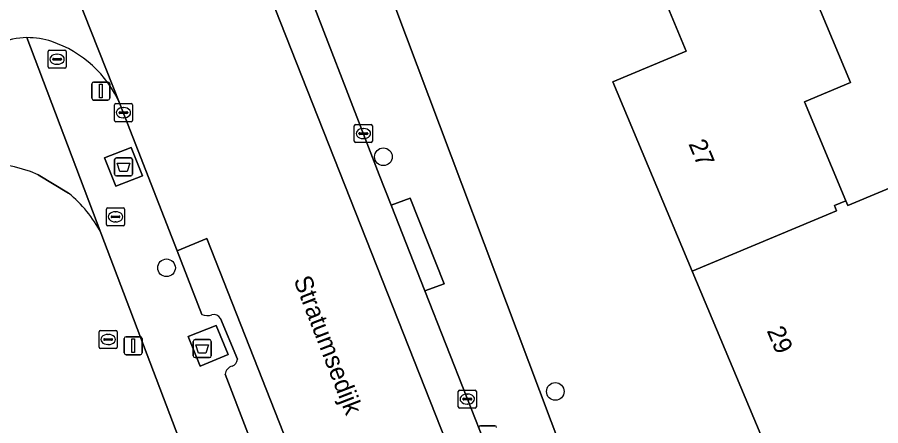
# Model space of a CAD drawing. Extents: x 161087 to 161926, y 382572 to 383873.
# Drawn here: x 161741.12 to 161788.94, y 382687.49 to 382710.1 of the extents above; entities that cross this region are included whole.
import ezdxf

# ---------------------------------------------------------------- set-up
doc = ezdxf.new("R2010")
doc.units = 0
for name, color, linetype in [('IMGEO_Afval_apart_plaats', 7, 'Continuous'), ('IMGEO_Afvalbak', 7, 'Continuous'), ('IMGEO_Boom', 7, 'Continuous'), ('IMGEO_Erf', 7, 'Continuous'), ('IMGEO_Kolk', 7, 'Continuous'), ('IMGEO_Lichtmast', 7, 'Continuous'), ('IMGEO_Openbare_ruimte_label', 7, 'Continuous'), ('IMGEO_Pand', 7, 'Continuous'), ('IMGEO_Pand_nummerreeks', 7, 'Continuous'), ('IMGEO_Parkeervlak_open', 7, 'Continuous'), ('IMGEO_Rijbaan_lokaal_open', 7, 'Continuous'), ('IMGEO_Rioolput', 7, 'Continuous'), ('IMGEO_Voetpad_gesloten', 7, 'Continuous'), ('IMGEO_Voetpad_open', 7, 'Continuous')]:
    doc.layers.add(name, color=color, linetype=linetype)

msp = doc.modelspace()

# ---------------------------------------------------------------- linework, layer by layer
at = {"layer": 'IMGEO_Afval_apart_plaats'}
for p, q in [((161746.609, 382702.317), (161747.399, 382702.317)), ((161747.399, 382702.317), (161746.609, 382702.317)), ((161746.509, 382701.417), (161746.509, 382702.217)), ((161746.509, 382702.217), (161746.509, 382701.417)), ((161747.499, 382702.217), (161747.499, 382701.417)), ((161747.499, 382701.417), (161747.499, 382702.217)), ((161747.399, 382701.317), (161746.609, 382701.317)), ((161746.609, 382701.317), (161747.399, 382701.317)), ((161750.967, 382692.255), (161751.757, 382692.255)), ((161751.757, 382692.255), (161750.967, 382692.255)), ((161750.867, 382691.355), (161750.867, 382692.155)), ((161750.867, 382692.155), (161750.867, 382691.355)), ((161751.857, 382692.155), (161751.857, 382691.355)), ((161751.857, 382691.355), (161751.857, 382692.155)), ((161751.757, 382691.255), (161750.967, 382691.255)), ((161750.967, 382691.255), (161751.757, 382691.255))]:
    msp.add_line(p, q, dxfattribs=at)
for points in [[(161746.652, 382702.031), (161747.356, 382702.031), (161747.207, 382701.561), (161746.801, 382701.561), (161746.652, 382702.031)], [(161751.01, 382691.969), (161751.714, 382691.969), (161751.565, 382691.499), (161751.159, 382691.499), (161751.01, 382691.969)]]:
    msp.add_lwpolyline(points, dxfattribs=at)
for centre, start, end in [((161746.609, 382702.217), 90, 180), ((161746.609, 382702.217), 90, 180), ((161747.399, 382702.217), 0, 90), ((161747.399, 382702.217), 360, 90), ((161746.609, 382701.417), 180, 270), ((161746.609, 382701.417), 180, 270), ((161747.399, 382701.417), 270, 0), ((161747.399, 382701.417), 270, 0), ((161750.967, 382692.155), 90, 180), ((161750.967, 382692.155), 90, 180), ((161751.757, 382692.155), 0, 90), ((161751.757, 382692.155), 360, 90), ((161750.967, 382691.355), 180, 270), ((161750.967, 382691.355), 180, 270), ((161751.757, 382691.355), 270, 0), ((161751.757, 382691.355), 270, 0)]:
    msp.add_arc(centre, 0.1, start, end, dxfattribs=at)
at = {"layer": 'IMGEO_Afvalbak'}
for p, q in [((161766.776, 382687.487), (161767.566, 382687.487)), ((161767.566, 382687.487), (161766.776, 382687.487))]:
    msp.add_line(p, q, dxfattribs=at)
for centre, start, end in [((161766.776, 382687.387), 90, 180), ((161766.776, 382687.387), 90, 180), ((161767.566, 382687.387), 0, 90), ((161767.566, 382687.387), 360, 90)]:
    msp.add_arc(centre, 0.1, start, end, dxfattribs=at)
at = {"layer": 'IMGEO_Boom'}
for centre in [(161761.392, 382702.376), (161749.383, 382696.228), (161770.915, 382689.383)]:
    msp.add_circle(centre, 0.489, dxfattribs=at)
at = {"layer": 'IMGEO_Erf'}
for points in [[(161761.433, 382712.304), (161771.278, 382686.152), (161775.138, 382676.312), (161784.309, 382680.293), (161785.157, 382678.061), (161788.325, 382679.432), (161787.455, 382681.618), (161787.565, 382681.664), (161785.359, 382686.926), (161782.775, 382685.843), (161778.499, 382696.044), (161774.101, 382706.534), (161778.153, 382708.232), (161777.137, 382710.655)], [(161785.598, 382710.452), (161787.258, 382706.492), (161784.706, 382705.422), (161787.005, 382699.938), (161787.112, 382699.682), (161790.689, 382701.182)], [(161743.962, 382700.359), (161742.279, 382701.385)], [(161715.388, 382659.714), (161715.213, 382659.599), (161715.065, 382659.813), (161715.235, 382659.927), (161712.849, 382663.468), (161711.028, 382662.242), (161709.203, 382664.95), (161691.894, 382653.285), (161705.616, 382632.96), (161708.777, 382628.279), (161708.895, 382628.104), (161709.59, 382627.074), (161709.708, 382626.9), (161704.022, 382623.425), (161704.187, 382623.185), (161742.576, 382646.789), (161760.971, 382658.101), (161760.61, 382659.053), (161759.351, 382662.367), (161759.169, 382662.845), (161745.752, 382698.169)]]:
    msp.add_lwpolyline(points, dxfattribs=at)
for centre, radius, start, end in [((161739.14, 382694.004), 8.021, 66.9607, 118.9724), ((161739.409, 382694.811), 7.177, 27.8962, 50.6256)]:
    msp.add_arc(centre, radius, start, end, dxfattribs=at)
at = {"layer": 'IMGEO_Kolk'}
for p, q in [((161746.494, 382704.391), (161746.494, 382705.243)), ((161746.569, 382705.317), (161747.421, 382705.317)), ((161747.495, 382705.243), (161747.495, 382704.391)), ((161746.753, 382704.811), (161746.753, 382704.823)), ((161747.191, 382704.774), (161746.793, 382704.774)), ((161746.796, 382704.86), (161747.194, 382704.86)), ((161746.982, 382705.097), (161747.007, 382705.097)), ((161747.237, 382704.823), (161747.237, 382704.811)), ((161747.421, 382704.317), (161746.569, 382704.317)), ((161747.005, 382704.537), (161746.98, 382704.537)), ((161759.783, 382703.234), (161759.783, 382704.086)), ((161759.858, 382704.16), (161760.71, 382704.16)), ((161760.271, 382703.94), (161760.296, 382703.94)), ((161760.784, 382704.086), (161760.784, 382703.234)), ((161760.042, 382703.654), (161760.042, 382703.666)), ((161760.48, 382703.617), (161760.082, 382703.617)), ((161760.085, 382703.703), (161760.483, 382703.703)), ((161760.294, 382703.38), (161760.269, 382703.38)), ((161760.526, 382703.666), (161760.526, 382703.654)), ((161760.71, 382703.16), (161759.858, 382703.16)), ((161745.722, 382692.763), (161746.574, 382692.763)), ((161745.647, 382691.837), (161745.647, 382692.689)), ((161745.906, 382692.257), (161745.906, 382692.269)), ((161745.949, 382692.306), (161746.347, 382692.306)), ((161746.135, 382692.543), (161746.16, 382692.543)), ((161746.39, 382692.269), (161746.39, 382692.257)), ((161746.648, 382692.689), (161746.648, 382691.837)), ((161746.344, 382692.22), (161745.946, 382692.22)), ((161746.158, 382691.983), (161746.133, 382691.983)), ((161746.574, 382691.763), (161745.722, 382691.763)), ((161765.541, 382688.536), (161765.541, 382689.388)), ((161765.616, 382689.462), (161766.468, 382689.462)), ((161766.542, 382689.388), (161766.542, 382688.536)), ((161765.8, 382688.956), (161765.8, 382688.968)), ((161766.238, 382688.919), (161765.84, 382688.919)), ((161765.843, 382689.005), (161766.241, 382689.005)), ((161766.029, 382689.242), (161766.054, 382689.242)), ((161766.284, 382688.968), (161766.284, 382688.956)), ((161766.468, 382688.462), (161765.616, 382688.462)), ((161766.052, 382688.682), (161766.027, 382688.682))]:
    msp.add_line(p, q, dxfattribs=at)
for points in [[(161746.494, 382704.391), (161746.494, 382705.243)], [(161746.569, 382705.317), (161747.421, 382705.317)], [(161747.495, 382705.243), (161747.495, 382704.391)], [(161747.421, 382704.317), (161746.569, 382704.317)], [(161759.783, 382703.234), (161759.783, 382704.086)], [(161759.858, 382704.16), (161760.71, 382704.16)], [(161760.784, 382704.086), (161760.784, 382703.234)], [(161760.71, 382703.16), (161759.858, 382703.16)], [(161745.722, 382692.763), (161746.574, 382692.763)], [(161745.647, 382691.837), (161745.647, 382692.689)], [(161746.648, 382692.689), (161746.648, 382691.837)], [(161746.574, 382691.763), (161745.722, 382691.763)], [(161765.541, 382688.536), (161765.541, 382689.388)], [(161765.616, 382689.462), (161766.468, 382689.462)], [(161766.542, 382689.388), (161766.542, 382688.536)], [(161766.468, 382688.462), (161765.616, 382688.462)]]:
    msp.add_lwpolyline(points, dxfattribs=at)
for centre, radius, start, end in [((161746.571, 382705.241), 0.0765, 91.552, 178.448), ((161746.571, 382705.241), 0.0765, 91.552, 178.448), ((161747.419, 382705.241), 0.0765, 1.552, 88.448), ((161747.419, 382705.241), 0.0765, 1.552, 88.448), ((161746.793, 382704.82), 0.0403, 85.8775, 175.7526), ((161746.79, 382704.81), 0.0366, 178.938, 274.7102), ((161747.194, 382704.817), 0.043, 264.8664, 352.4533), ((161747.198, 382704.822), 0.0386, 1.7309, 96.639), ((161746.571, 382704.393), 0.0765, 181.552, 268.448), ((161746.571, 382704.393), 0.0765, 181.552, 268.448), ((161747.419, 382704.393), 0.0765, 271.552, 358.448), ((161747.419, 382704.393), 0.0765, 271.552, 358.448), ((161759.86, 382704.084), 0.0765, 91.552, 178.448), ((161759.86, 382704.084), 0.0765, 91.552, 178.448), ((161760.708, 382704.084), 0.0765, 1.552, 88.448), ((161760.708, 382704.084), 0.0765, 1.552, 88.448), ((161760.082, 382703.663), 0.0403, 85.8775, 175.7526), ((161760.079, 382703.653), 0.0366, 178.938, 274.7102), ((161760.483, 382703.66), 0.043, 264.8664, 352.4533), ((161760.487, 382703.665), 0.0386, 1.7309, 96.639), ((161759.86, 382703.236), 0.0765, 181.552, 268.448), ((161759.86, 382703.236), 0.0765, 181.552, 268.448), ((161760.708, 382703.236), 0.0765, 271.552, 358.448), ((161760.708, 382703.236), 0.0765, 271.552, 358.448), ((161745.724, 382692.687), 0.0765, 91.552, 178.448), ((161745.724, 382692.687), 0.0765, 91.552, 178.448), ((161746.572, 382692.687), 0.0765, 1.552, 88.448), ((161746.572, 382692.687), 0.0765, 1.552, 88.448), ((161745.946, 382692.266), 0.0403, 85.8775, 175.7526), ((161745.943, 382692.256), 0.0366, 178.938, 274.7102), ((161746.347, 382692.263), 0.043, 264.8664, 352.4533), ((161746.351, 382692.268), 0.0386, 1.7309, 96.639), ((161745.724, 382691.839), 0.0765, 181.552, 268.448), ((161745.724, 382691.839), 0.0765, 181.552, 268.448), ((161746.572, 382691.839), 0.0765, 271.552, 358.448), ((161746.572, 382691.839), 0.0765, 271.552, 358.448), ((161765.618, 382689.386), 0.0765, 91.552, 178.448), ((161765.618, 382689.386), 0.0765, 91.552, 178.448), ((161766.466, 382689.386), 0.0765, 1.552, 88.448), ((161766.466, 382689.386), 0.0765, 1.552, 88.448), ((161765.84, 382688.965), 0.0403, 85.8775, 175.7526), ((161765.837, 382688.955), 0.0366, 178.938, 274.7102), ((161766.241, 382688.962), 0.043, 264.8664, 352.4533), ((161766.245, 382688.967), 0.0386, 1.7309, 96.639), ((161765.618, 382688.538), 0.0765, 181.552, 268.448), ((161765.618, 382688.538), 0.0765, 181.552, 268.448), ((161766.466, 382688.538), 0.0765, 271.552, 358.448), ((161766.466, 382688.538), 0.0765, 271.552, 358.448)]:
    msp.add_arc(centre, radius, start, end, dxfattribs=at)
for centre, major_axis, ratio, start_param, end_param in [((161746.981, 382704.817), (-0.387, 0.002), 0.722429, 4.712389, 7.853982), ((161747.006, 382704.817), (-0.39, 0.002), 0.717154, 1.570796, 4.712389), ((161760.27, 382703.66), (-0.387, 0.002), 0.722429, 4.712389, 7.853982), ((161760.295, 382703.66), (-0.39, 0.002), 0.717154, 1.570796, 4.712389), ((161746.134, 382692.263), (-0.387, 0.002), 0.722429, 4.712389, 7.853982), ((161746.159, 382692.263), (-0.39, 0.002), 0.717154, 1.570796, 4.712389), ((161766.028, 382688.962), (-0.387, 0.002), 0.722429, 4.712389, 7.853982), ((161766.053, 382688.962), (-0.39, 0.002), 0.717154, 1.570796, 4.712389)]:
    msp.add_ellipse(centre, major_axis=major_axis, ratio=ratio, start_param=start_param, end_param=end_param, dxfattribs=at)
at = {"layer": 'IMGEO_Lichtmast'}
for p, q in [((161745.245, 382705.613), (161745.245, 382706.413)), ((161745.245, 382706.413), (161745.245, 382705.613)), ((161745.345, 382706.513), (161746.135, 382706.513)), ((161746.135, 382706.513), (161745.345, 382706.513)), ((161746.235, 382706.413), (161746.235, 382705.613)), ((161746.235, 382705.613), (161746.235, 382706.413)), ((161746.135, 382705.513), (161745.345, 382705.513)), ((161745.345, 382705.513), (161746.135, 382705.513)), ((161747.039, 382691.516), (161747.039, 382692.316)), ((161747.039, 382692.316), (161747.039, 382691.516)), ((161747.139, 382692.416), (161747.929, 382692.416)), ((161747.929, 382692.416), (161747.139, 382692.416)), ((161748.029, 382692.316), (161748.029, 382691.516)), ((161748.029, 382691.516), (161748.029, 382692.316)), ((161747.929, 382691.416), (161747.139, 382691.416)), ((161747.139, 382691.416), (161747.929, 382691.416))]:
    msp.add_line(p, q, dxfattribs=at)
for points in [[(161745.665, 382706.388), (161745.815, 382706.388), (161745.815, 382705.638), (161745.665, 382705.638), (161745.665, 382706.388)], [(161747.459, 382692.291), (161747.609, 382692.291), (161747.609, 382691.541), (161747.459, 382691.541), (161747.459, 382692.291)]]:
    msp.add_lwpolyline(points, dxfattribs=at)
for centre, start, end in [((161745.345, 382706.413), 90, 180), ((161745.345, 382706.413), 90, 180), ((161746.135, 382706.413), 0, 90), ((161746.135, 382706.413), 360, 90), ((161745.345, 382705.613), 180, 270), ((161745.345, 382705.613), 180, 270), ((161746.135, 382705.613), 270, 0), ((161746.135, 382705.613), 270, 0), ((161747.139, 382692.316), 90, 180), ((161747.139, 382692.316), 90, 180), ((161747.929, 382692.316), 0, 90), ((161747.929, 382692.316), 360, 90), ((161747.139, 382691.516), 180, 270), ((161747.139, 382691.516), 180, 270), ((161747.929, 382691.516), 270, 0), ((161747.929, 382691.516), 270, 0)]:
    msp.add_arc(centre, 0.1, start, end, dxfattribs=at)
at = {"layer": 'IMGEO_Pand'}
for points in [[(161787.005, 382699.938), (161784.706, 382705.422), (161787.258, 382706.492), (161785.598, 382710.452), (161785.528, 382710.619), (161789.523, 382712.339), (161788.237, 382715.327), (161787.603, 382715.06), (161777.137, 382710.655), (161778.153, 382708.232), (161774.101, 382706.534), (161778.499, 382696.044), (161786.485, 382699.392), (161786.368, 382699.671)], [(161787.005, 382699.938), (161786.368, 382699.671), (161786.485, 382699.392), (161778.499, 382696.044), (161782.775, 382685.843), (161785.359, 382686.926), (161787.565, 382681.664), (161799.037, 382686.381), (161802.422, 382687.8), (161800.074, 382693.401), (161794.866, 382691.218), (161790.689, 382701.182), (161787.112, 382699.682)]]:
    msp.add_lwpolyline(points, close=True, dxfattribs=at)
at = {"layer": 'IMGEO_Parkeervlak_open'}
for points in [[(161742.826, 382742.772), (161754.209, 382713.572), (161768.441, 382677.581), (161785.32, 382634.34), (161787.244, 382635.106), (161780.81, 382651.335), (161778.239, 382657.862), (161774.899, 382666.339), (161773.946, 382668.758), (161770.928, 382676.475), (161768.074, 382683.775), (161767.169, 382686.089), (161763.685, 382694.956), (161761.824, 382699.694), (161761.163, 382701.376), (161759.331, 382706.124), (161758.324, 382708.735), (161755.146, 382716.973)], [(161751.621, 382697.849), (161749.972, 382697.162), (161751.34, 382693.644)], [(161772.35, 382640.771), (161773.736, 382640.23), (161774.224, 382639.932), (161763.88, 382666.739), (161751.621, 382697.849)], [(161752.37, 382693.422), (161753.305, 382691.165)], [(161752.623, 382690.345), (161753.892, 382687.082), (161762.703, 382664.502), (161762.855, 382664.109), (161764.649, 382659.466), (161767.914, 382651.017), (161768.786, 382648.771), (161770.102, 382645.383), (161771.593, 382641.544)]]:
    msp.add_lwpolyline(points, dxfattribs=at)
for centre, radius, start, end in [((161751.633, 382694.305), 0.723, 246.0583, 291.0413), ((161751.992, 382693.206), 0.435, 29.7115, 103.1685), ((161752.924, 382691.162), 0.381, 283.79, 0.4813), ((161753.166, 382690.264), 0.549, 105.9989, 171.5023)]:
    msp.add_arc(centre, radius, start, end, dxfattribs=at)
at = {"layer": 'IMGEO_Rijbaan_lokaal_open'}
for points in [[(161739.688, 382723.21), (161746.805, 382705.307), (161749.972, 382697.162), (161751.621, 382697.849), (161763.88, 382666.739), (161774.224, 382639.932)], [(161746.805, 382705.307), (161739.688, 382723.21)], [(161789.785, 382625.062), (161790.242, 382626.794), (161790.211, 382627.501), (161789.724, 382628.692), (161789.273, 382629.791), (161788.28, 382632.38), (161787.244, 382635.106), (161785.32, 382634.34), (161768.441, 382677.581), (161754.209, 382713.572)]]:
    msp.add_lwpolyline(points, dxfattribs=at)
for centre, radius, start, end in [((161741.717, 382704.742), 4.229, 90.8379, 112.8002), ((161741.701, 382704.785), 4.186, 71.4175, 90.6287), ((161740.989, 382702.729), 6.362, 23.9023, 71.2394)]:
    msp.add_arc(centre, radius, start, end, dxfattribs=at)
at = {"layer": 'IMGEO_Rioolput'}
for p, q in [((161742.82, 382707.35), (161742.82, 382708.202)), ((161742.895, 382708.276), (161743.747, 382708.276)), ((161743.308, 382708.056), (161743.333, 382708.056)), ((161743.821, 382708.202), (161743.821, 382707.35)), ((161743.079, 382707.77), (161743.079, 382707.782)), ((161743.517, 382707.733), (161743.119, 382707.733)), ((161743.122, 382707.819), (161743.52, 382707.819)), ((161743.563, 382707.782), (161743.563, 382707.77)), ((161743.747, 382707.276), (161742.895, 382707.276)), ((161743.331, 382707.496), (161743.306, 382707.496)), ((161746.06, 382698.627), (161746.06, 382699.479)), ((161746.135, 382699.553), (161746.987, 382699.553)), ((161747.061, 382699.479), (161747.061, 382698.627)), ((161746.319, 382699.047), (161746.319, 382699.059)), ((161746.757, 382699.01), (161746.359, 382699.01)), ((161746.362, 382699.096), (161746.76, 382699.096)), ((161746.548, 382699.333), (161746.573, 382699.333)), ((161746.803, 382699.059), (161746.803, 382699.047)), ((161746.987, 382698.553), (161746.135, 382698.553)), ((161746.571, 382698.773), (161746.546, 382698.773))]:
    msp.add_line(p, q, dxfattribs=at)
for points in [[(161742.82, 382707.35), (161742.82, 382708.202)], [(161742.895, 382708.276), (161743.747, 382708.276)], [(161743.821, 382708.202), (161743.821, 382707.35)], [(161743.747, 382707.276), (161742.895, 382707.276)], [(161746.06, 382698.627), (161746.06, 382699.479)], [(161746.135, 382699.553), (161746.987, 382699.553)], [(161747.061, 382699.479), (161747.061, 382698.627)], [(161746.987, 382698.553), (161746.135, 382698.553)]]:
    msp.add_lwpolyline(points, dxfattribs=at)
for centre, radius, start, end in [((161742.897, 382708.2), 0.0765, 91.552, 178.448), ((161742.897, 382708.2), 0.0765, 91.552, 178.448), ((161743.745, 382708.2), 0.0765, 1.552, 88.448), ((161743.745, 382708.2), 0.0765, 1.552, 88.448), ((161743.119, 382707.779), 0.0403, 85.8775, 175.7526), ((161743.116, 382707.769), 0.0366, 178.938, 274.7102), ((161743.52, 382707.776), 0.043, 264.8664, 352.4533), ((161743.524, 382707.781), 0.0386, 1.7309, 96.639), ((161742.897, 382707.352), 0.0765, 181.552, 268.448), ((161742.897, 382707.352), 0.0765, 181.552, 268.448), ((161743.745, 382707.352), 0.0765, 271.552, 358.448), ((161743.745, 382707.352), 0.0765, 271.552, 358.448), ((161746.137, 382699.477), 0.0765, 91.552, 178.448), ((161746.137, 382699.477), 0.0765, 91.552, 178.448), ((161746.985, 382699.477), 0.0765, 1.552, 88.448), ((161746.985, 382699.477), 0.0765, 1.552, 88.448), ((161746.359, 382699.056), 0.0403, 85.8775, 175.7526), ((161746.356, 382699.046), 0.0366, 178.938, 274.7102), ((161746.76, 382699.053), 0.043, 264.8664, 352.4533), ((161746.764, 382699.058), 0.0386, 1.7309, 96.639), ((161746.137, 382698.629), 0.0765, 181.552, 268.448), ((161746.137, 382698.629), 0.0765, 181.552, 268.448), ((161746.985, 382698.629), 0.0765, 271.552, 358.448), ((161746.985, 382698.629), 0.0765, 271.552, 358.448)]:
    msp.add_arc(centre, radius, start, end, dxfattribs=at)
for centre, major_axis, ratio, start_param, end_param in [((161743.307, 382707.776), (-0.387, 0.002), 0.722429, 4.712389, 7.853982), ((161743.332, 382707.776), (-0.39, 0.002), 0.717154, 1.570796, 4.712389), ((161746.547, 382699.053), (-0.387, 0.002), 0.722429, 4.712389, 7.853982), ((161746.572, 382699.053), (-0.39, 0.002), 0.717154, 1.570796, 4.712389)]:
    msp.add_ellipse(centre, major_axis=major_axis, ratio=ratio, start_param=start_param, end_param=end_param, dxfattribs=at)
at = {"layer": 'IMGEO_Voetpad_gesloten'}
for points in [[(161747.433, 382702.894), (161745.955, 382702.31), (161746.575, 382700.741), (161748.053, 382701.325)], [(161752.806, 382691.425), (161752.136, 382693.041), (161750.574, 382692.422), (161751.253, 382690.782)]]:
    msp.add_lwpolyline(points, close=True, dxfattribs=at)
at = {"layer": 'IMGEO_Voetpad_open'}
for points in [[(161755.146, 382716.973), (161758.324, 382708.735), (161759.331, 382706.124), (161761.163, 382701.376), (161761.824, 382699.694), (161762.883, 382700.082), (161764.753, 382695.333), (161763.685, 382694.956), (161767.169, 382686.089), (161768.074, 382683.775), (161768.54, 382683.955), (161771.394, 382676.655), (161770.928, 382676.475), (161773.946, 382668.758), (161774.899, 382666.339), (161778.684, 382667.591), (161775.138, 382676.312), (161771.278, 382686.152), (161761.433, 382712.304)], [(161745.752, 382698.169), (161741.655, 382708.971)], [(161741.655, 382708.971), (161745.752, 382698.169), (161759.169, 382662.845), (161759.351, 382662.367), (161760.61, 382659.053), (161760.971, 382658.101), (161767.176, 382642.388), (161779.952, 382608.946)], [(161751.34, 382693.644), (161749.972, 382697.162), (161746.805, 382705.307)], [(161742.279, 382701.385), (161743.962, 382700.359)], [(161753.305, 382691.165), (161752.37, 382693.422)], [(161764.649, 382659.466), (161762.855, 382664.109), (161762.703, 382664.502), (161753.892, 382687.082), (161752.623, 382690.345)]]:
    msp.add_lwpolyline(points, dxfattribs=at)
for points in [[(161746.575, 382700.741), (161745.955, 382702.31), (161747.433, 382702.894), (161748.053, 382701.325)], [(161761.824, 382699.694), (161763.685, 382694.956), (161764.753, 382695.333), (161762.883, 382700.082)], [(161752.806, 382691.425), (161751.253, 382690.782), (161750.574, 382692.422), (161752.136, 382693.041)]]:
    msp.add_lwpolyline(points, close=True, dxfattribs=at)
for centre, radius, start, end in [((161741.717, 382704.742), 4.229, 90.8379, 112.8002), ((161741.701, 382704.785), 4.186, 71.4175, 90.6287), ((161740.989, 382702.729), 6.362, 23.9023, 71.2394), ((161739.14, 382694.004), 8.021, 66.9607, 118.9724), ((161739.409, 382694.811), 7.177, 27.8962, 50.6256), ((161751.633, 382694.305), 0.723, 246.0583, 291.0413), ((161751.992, 382693.206), 0.435, 29.7115, 103.1685), ((161752.924, 382691.162), 0.381, 283.79, 0.4813), ((161753.166, 382690.264), 0.549, 105.9989, 171.5023)]:
    msp.add_arc(centre, radius, start, end, dxfattribs=at)

# ---------------------------------------------------------------- texts
at = {"layer": 'IMGEO_Openbare_ruimte_label'}
msp.add_text('Stratumsedijk', height=1, rotation=291.1733, dxfattribs=at).set_placement((161756.406, 382695.562))
at = {"layer": 'IMGEO_Pand_nummerreeks'}
for s, p in [('27', (161778.274, 382703.097)), ('29', (161782.611, 382692.752))]:
    msp.add_text(s, height=1, rotation=292.7442, dxfattribs=at).set_placement(p)

doc.saveas('drawing.dxf')
